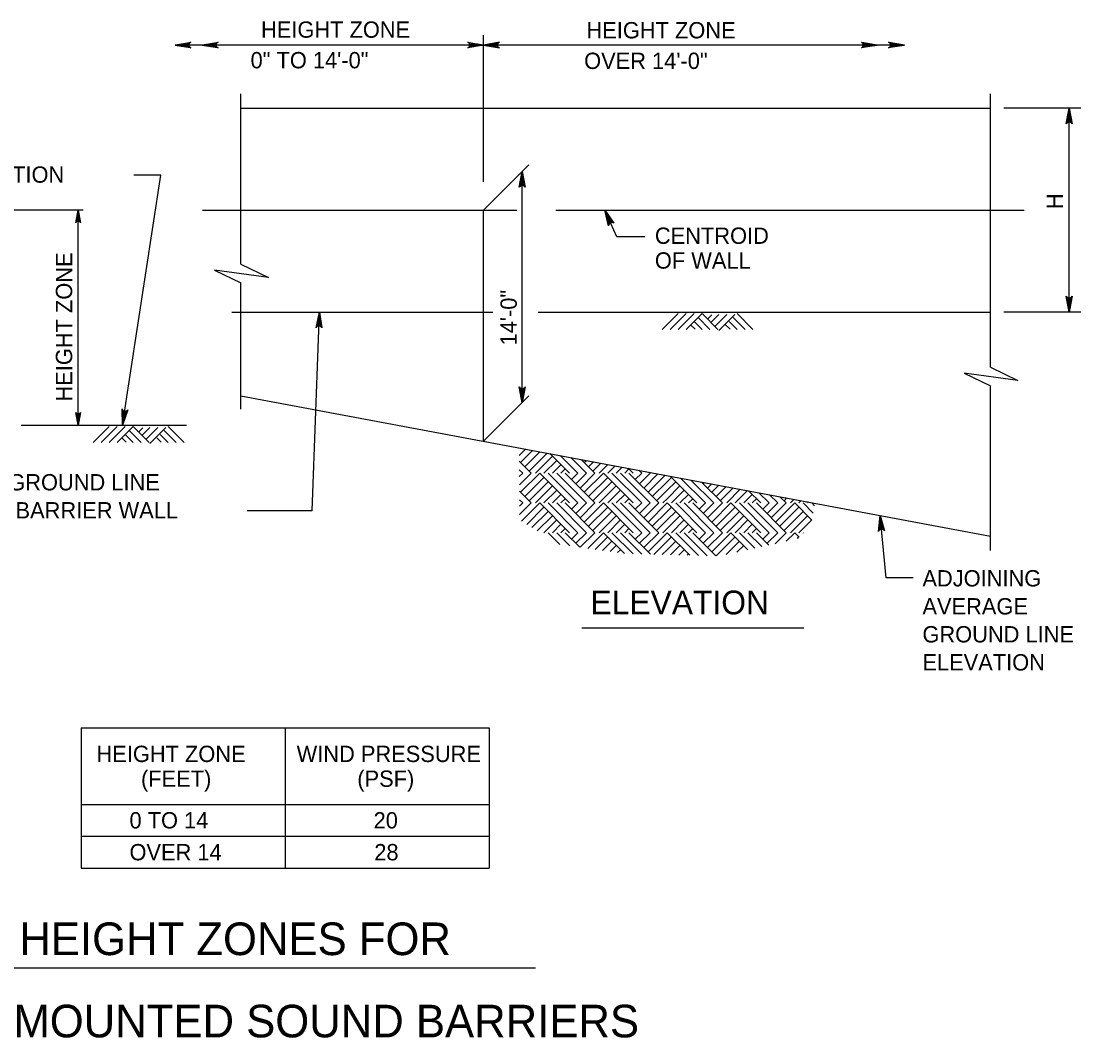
# Model space of a CAD drawing. Extents: x 3351 to 8430, y -3586 to 1457.
# Drawn here: x 4195.6 to 4395, y 810.7 to 1002.2 of the extents above; entities that cross this region are included whole.
import ezdxf

# ---------------------------------------------------------------- set-up
doc = ezdxf.new("R2010")
doc.units = 0
doc.layers.add('1', color=7, linetype='Continuous')

msp = doc.modelspace()

# ---------------------------------------------------------------- linework, layer by layer
at = {"layer": '1'}
for p, q in [((4282.63, 971.92), (4282.63, 999.52)), ((4361.84, 997.69), (4224.55, 997.69)), ((4236.94, 956.45), (4236.94, 988.52)), ((4378.02, 937.03), (4378.02, 988.52)), ((4236.94, 985.81), (4378.02, 985.81)), ((4395.04, 985.81), (4380.55, 985.81)), ((4392.85, 947.41), (4392.85, 985.81)), ((4282.63, 966.61), (4291.16, 975.15)), ((4289.9, 930.34), (4289.9, 973.88)), ((4214.68, 926.13), (4221.84, 973.16)), ((4221.84, 973.16), (4216.76, 973.16)), ((4207.24, 966.61), (4128.7, 966.61)), ((4206.3, 926.13), (4206.3, 966.61)), ((4229.7, 966.61), (4288.87, 966.61)), ((4282.63, 923.07), (4282.63, 966.61)), ((4296.22, 966.61), (4384.41, 966.61)), ((4307.7, 961.55), (4305.42, 966.61)), ((4312.97, 961.55), (4307.7, 961.55)), ((4236.94, 929.1), (4236.94, 952.93)), ((4235.22, 947.41), (4284.38, 947.41)), ((4250.34, 909.98), (4251.75, 947.41)), ((4292.89, 947.41), (4378.02, 947.41)), ((4316.24, 944.13), (4319.24, 947.13)), ((4317.74, 944.13), (4320.74, 947.13)), ((4319.24, 944.13), (4322.24, 947.13)), ((4320.74, 944.13), (4323.74, 947.13)), ((4323.74, 944.13), (4322.24, 945.63)), ((4325.24, 944.13), (4322.99, 946.38)), ((4326.74, 944.13), (4323.74, 947.13)), ((4325.59, 946.9), (4324.77, 946.07)), ((4326.92, 946.95), (4325.42, 945.45)), ((4328.42, 946.95), (4326.17, 944.7)), ((4329.92, 946.95), (4326.92, 943.95)), ((4330.33, 944.13), (4328.83, 945.63)), ((4331.83, 944.13), (4329.58, 946.38)), ((4333.33, 944.13), (4330.33, 947.13)), ((4395.04, 947.41), (4380.55, 947.41)), ((4322.42, 944.19), (4321.59, 945.01)), ((4329.01, 944.19), (4328.18, 945.01)), ((4378.02, 902.52), (4378.02, 933.53)), ((4236.94, 931.62), (4378.02, 905.22)), ((4282.63, 923.07), (4291.16, 931.61)), ((4195.58, 926.13), (4226.68, 926.13)), ((4209.14, 922.85), (4212.15, 925.85)), ((4210.64, 922.85), (4213.65, 925.85)), ((4212.14, 922.85), (4215.15, 925.85)), ((4213.64, 922.85), (4216.65, 925.85)), ((4219.65, 922.85), (4216.65, 925.85)), ((4218.5, 925.62), (4217.67, 924.79)), ((4219.82, 925.67), (4218.32, 924.17)), ((4221.32, 925.67), (4219.07, 923.42)), ((4222.82, 925.67), (4219.82, 922.67)), ((4226.24, 922.85), (4223.24, 925.85)), ((4215.32, 922.91), (4214.5, 923.73)), ((4216.65, 922.85), (4215.15, 924.35)), ((4218.15, 922.85), (4215.9, 925.1)), ((4221.91, 922.91), (4221.09, 923.73)), ((4223.24, 922.85), (4221.74, 924.35)), ((4224.74, 922.85), (4222.49, 925.1)), ((4289.33, 920.41), (4290.52, 921.6)), ((4289.58, 919.06), (4291.86, 921.35)), ((4290.38, 918.26), (4293.21, 921.09)), ((4291.18, 917.46), (4294.56, 920.84)), ((4292.38, 917.06), (4295.58, 920.26)), ((4298.78, 917.06), (4295.09, 920.74)), ((4300.38, 917.06), (4297.06, 920.37)), ((4301.98, 917.06), (4299.03, 920)), ((4303.58, 917.06), (4301, 919.64)), ((4291.58, 917.06), (4289.33, 919.3)), ((4289.98, 917.06), (4289.34, 917.69)), ((4293.98, 917.06), (4296.38, 919.46)), ((4295.58, 917.06), (4297.18, 918.66)), ((4297.18, 917.06), (4297.98, 917.86)), ((4301.58, 919.06), (4301.97, 919.45)), ((4302.38, 918.26), (4303.32, 919.2)), ((4303.18, 917.46), (4304.67, 918.95)), ((4304.38, 917.06), (4306.02, 918.7)), ((4305.98, 917.06), (4307.36, 918.45)), ((4307.58, 917.06), (4308.71, 918.19)), ((4309.18, 917.06), (4309.98, 917.86)), ((4310.78, 917.06), (4309.86, 917.98)), ((4312.38, 917.06), (4311.82, 917.61)), ((4289.35, 916.43), (4289.98, 917.06)), ((4289.36, 914.84), (4291.58, 917.06)), ((4289.58, 913.46), (4293.18, 917.06)), ((4290.38, 912.66), (4293.98, 916.26)), ((4298.78, 911.46), (4293.18, 917.06)), ((4300.38, 911.46), (4294.78, 917.06)), ((4301.98, 911.46), (4296.38, 917.06)), ((4303.58, 911.46), (4297.98, 917.06)), ((4299.18, 915.86), (4300.38, 917.06)), ((4299.98, 915.06), (4301.98, 917.06)), ((4300.78, 914.26), (4303.58, 917.06)), ((4301.58, 913.46), (4305.18, 917.06)), ((4302.38, 912.66), (4305.98, 916.26)), ((4310.78, 911.46), (4305.18, 917.06)), ((4312.38, 911.46), (4306.78, 917.06)), ((4313.98, 911.46), (4308.38, 917.06)), ((4315.58, 911.46), (4309.98, 917.06)), ((4311.18, 915.86), (4312.38, 917.06)), ((4311.98, 915.06), (4313.98, 917.06)), ((4312.78, 914.26), (4315.45, 916.93)), ((4313.58, 913.46), (4316.8, 916.68)), ((4313.98, 917.06), (4313.79, 917.24)), ((4317.18, 915.46), (4317.98, 916.26)), ((4322.78, 911.46), (4317.73, 916.51)), ((4324.38, 911.46), (4319.7, 916.14)), ((4325.98, 911.46), (4321.66, 915.77)), ((4291.58, 911.46), (4289.37, 913.67)), ((4291.18, 911.86), (4294.78, 915.46)), ((4292.38, 911.46), (4295.58, 914.66)), ((4293.98, 911.46), (4296.38, 913.86)), ((4303.18, 911.86), (4306.78, 915.46)), ((4304.38, 911.46), (4307.58, 914.66)), ((4305.98, 911.46), (4308.38, 913.86)), ((4314.38, 912.66), (4317.18, 915.46)), ((4315.18, 911.86), (4317.18, 913.86)), ((4317.18, 913.86), (4318.78, 915.46)), ((4317.18, 912.26), (4319.58, 914.66)), ((4317.98, 911.46), (4320.38, 913.86)), ((4327.58, 911.46), (4323.63, 915.4)), ((4323.98, 915.06), (4324.21, 915.29)), ((4324.78, 914.26), (4325.56, 915.04)), ((4325.58, 913.46), (4326.91, 914.79)), ((4326.38, 912.66), (4328.26, 914.54)), ((4327.18, 911.86), (4329.6, 914.28)), ((4328.38, 911.46), (4330.95, 914.03)), ((4329.98, 911.46), (4332.3, 913.78)), ((4334.78, 911.46), (4332.49, 913.74)), ((4289.98, 911.46), (4289.38, 912.06)), ((4295.58, 911.46), (4297.18, 913.06)), ((4297.18, 911.46), (4297.98, 912.26)), ((4307.58, 911.46), (4309.18, 913.06)), ((4309.18, 911.46), (4309.98, 912.26)), ((4316.38, 911.46), (4317.18, 912.26)), ((4319.58, 911.46), (4321.18, 913.06)), ((4321.18, 911.46), (4321.98, 912.26)), ((4331.58, 911.46), (4333.18, 913.06)), ((4333.18, 911.46), (4333.98, 912.26)), ((4336.38, 911.46), (4334.46, 913.38)), ((4337.98, 911.46), (4336.43, 913.01)), ((4339.58, 911.46), (4338.4, 912.64)), ((4339.18, 911.86), (4339.71, 912.39)), ((4340.38, 911.46), (4341.06, 912.14)), ((4341.98, 911.46), (4342.41, 911.89)), ((4343.58, 911.46), (4343.75, 911.64)), ((4250.34, 909.98), (4238.12, 909.98)), ((4289.38, 910.87), (4289.98, 911.46)), ((4289.39, 909.27), (4291.58, 911.46)), ((4289.76, 908.04), (4293.18, 911.46)), ((4290.74, 907.43), (4293.98, 910.66)), ((4291.73, 906.81), (4294.78, 909.86)), ((4298.78, 905.86), (4293.18, 911.46)), ((4300.38, 905.86), (4294.78, 911.46)), ((4301.98, 905.86), (4296.38, 911.46)), ((4303.58, 905.86), (4297.98, 911.46)), ((4299.18, 910.26), (4300.38, 911.46)), ((4299.98, 909.46), (4301.98, 911.46)), ((4300.78, 908.66), (4303.58, 911.46)), ((4301.58, 907.86), (4305.18, 911.46)), ((4302.38, 907.06), (4305.98, 910.66)), ((4303.18, 906.26), (4306.78, 909.86)), ((4310.78, 905.86), (4305.18, 911.46)), ((4312.38, 905.86), (4306.78, 911.46)), ((4313.98, 905.86), (4308.38, 911.46)), ((4315.58, 905.86), (4309.98, 911.46)), ((4311.18, 910.26), (4312.38, 911.46)), ((4311.98, 909.46), (4313.98, 911.46)), ((4312.78, 908.66), (4315.58, 911.46)), ((4313.58, 907.86), (4317.18, 911.46)), ((4314.38, 907.06), (4317.18, 909.86)), ((4322.78, 905.86), (4317.18, 911.46)), ((4317.18, 909.86), (4317.98, 910.66)), ((4317.18, 908.26), (4318.78, 909.86)), ((4324.38, 905.86), (4318.78, 911.46)), ((4325.98, 905.86), (4320.38, 911.46)), ((4327.58, 905.86), (4321.98, 911.46)), ((4323.18, 910.26), (4324.38, 911.46)), ((4323.98, 909.46), (4325.98, 911.46)), ((4324.78, 908.66), (4327.58, 911.46)), ((4325.58, 907.86), (4329.18, 911.46)), ((4326.38, 907.06), (4329.98, 910.66)), ((4327.18, 906.26), (4330.78, 909.86)), ((4334.78, 905.86), (4329.18, 911.46)), ((4336.38, 905.86), (4330.78, 911.46)), ((4337.98, 905.86), (4332.38, 911.46)), ((4339.58, 905.86), (4333.98, 911.46)), ((4335.18, 910.26), (4336.38, 911.46)), ((4335.98, 909.46), (4337.98, 911.46)), ((4336.78, 908.66), (4339.58, 911.46)), ((4337.58, 907.86), (4341.18, 911.46)), ((4338.38, 907.06), (4341.98, 910.66)), ((4339.18, 906.26), (4342.78, 909.86)), ((4344.42, 908.21), (4341.18, 911.46)), ((4344.68, 909.55), (4342.78, 911.46)), ((4344.94, 910.89), (4344.38, 911.46)), ((4292.71, 906.19), (4295.58, 909.06)), ((4293.98, 905.86), (4296.38, 908.26)), ((4304.38, 905.86), (4307.58, 909.06)), ((4305.98, 905.86), (4308.38, 908.26)), ((4315.18, 906.26), (4317.18, 908.26)), ((4317.18, 906.66), (4319.58, 909.06)), ((4317.98, 905.86), (4320.38, 908.26)), ((4328.38, 905.86), (4331.58, 909.06)), ((4329.98, 905.86), (4332.38, 908.26)), ((4340.38, 905.86), (4343.58, 909.06)), ((4341.98, 905.86), (4344.38, 908.26)), ((4358.38, 897.33), (4357.25, 909.11)), ((4296.99, 903.65), (4294.78, 905.86)), ((4295.58, 905.86), (4297.18, 907.46)), ((4298.85, 903.38), (4296.38, 905.86)), ((4297.18, 905.86), (4297.98, 906.66)), ((4300.72, 903.11), (4297.98, 905.86)), ((4299.18, 904.66), (4300.38, 905.86)), ((4299.98, 903.86), (4301.98, 905.86)), ((4300.82, 903.1), (4303.58, 905.86)), ((4302.22, 902.9), (4305.18, 905.86)), ((4309.12, 901.91), (4305.18, 905.86)), ((4310.76, 901.87), (4306.78, 905.86)), ((4307.58, 905.86), (4309.18, 907.46)), ((4312.41, 901.83), (4308.38, 905.86)), ((4309.18, 905.86), (4309.98, 906.66)), ((4314.05, 901.79), (4309.98, 905.86)), ((4311.18, 904.66), (4312.38, 905.86)), ((4311.98, 903.86), (4313.98, 905.86)), ((4312.78, 903.06), (4315.58, 905.86)), ((4313.58, 902.26), (4317.18, 905.86)), ((4316.38, 905.86), (4317.18, 906.66)), ((4321.43, 901.6), (4317.18, 905.86)), ((4323.07, 901.56), (4318.78, 905.86)), ((4319.58, 905.86), (4321.18, 907.46)), ((4324.71, 901.52), (4320.38, 905.86)), ((4321.18, 905.86), (4321.98, 906.66)), ((4326.35, 901.48), (4321.98, 905.86)), ((4323.18, 904.66), (4324.38, 905.86)), ((4323.98, 903.86), (4325.98, 905.86)), ((4324.78, 903.06), (4327.58, 905.86)), ((4325.58, 902.26), (4329.18, 905.86)), ((4332.38, 902.66), (4329.18, 905.86)), ((4333.69, 902.95), (4330.78, 905.86)), ((4331.58, 905.86), (4333.18, 907.46)), ((4335, 903.24), (4332.38, 905.86)), ((4333.18, 905.86), (4333.98, 906.66)), ((4336.31, 903.53), (4333.98, 905.86)), ((4335.18, 904.66), (4336.38, 905.86)), ((4335.98, 903.86), (4337.98, 905.86)), ((4337.51, 903.79), (4339.58, 905.86)), ((4339.57, 904.25), (4341.18, 905.86)), ((4342, 905.04), (4341.18, 905.86)), ((4342.85, 905.78), (4342.78, 905.86)), ((4303.62, 902.7), (4305.98, 905.06)), ((4305.02, 902.5), (4306.78, 904.26)), ((4314.69, 901.77), (4317.18, 904.26)), ((4317.18, 904.26), (4317.98, 905.06)), ((4317.18, 902.66), (4318.78, 904.26)), ((4326.4, 901.48), (4329.98, 905.06)), ((4328.26, 901.74), (4330.78, 904.26)), ((4341.71, 904.79), (4341.98, 905.06)), ((4306.42, 902.3), (4307.58, 903.46)), ((4307.82, 902.1), (4308.38, 902.66)), ((4316.25, 901.73), (4317.18, 902.66)), ((4317.81, 901.69), (4319.58, 903.46)), ((4319.37, 901.65), (4320.38, 902.66)), ((4320.93, 901.61), (4321.18, 901.86)), ((4330.32, 902.2), (4331.58, 903.46)), ((4332.37, 902.66), (4332.38, 902.66)), ((4363.46, 897.33), (4358.38, 897.33)), ((4301.09, 887.97), (4342.9, 887.97)), ((4206.86, 869.1), (4206.86, 842.7)), ((4206.86, 869.1), (4283.66, 869.1)), ((4245.26, 869.1), (4245.26, 842.7)), ((4283.66, 869.1), (4283.66, 842.7)), ((4206.86, 854.7), (4283.66, 854.7)), ((4206.86, 848.7), (4283.66, 848.7)), ((4206.86, 842.7), (4283.66, 842.7)), ((4194, 823.91), (4292.39, 823.91))]:
    msp.add_line(p, q, dxfattribs=at)
for points in [[(4224.55, 997.69), (4227.53, 998.25), (4227.42, 998.17), (4227.3, 998.09), (4227.24, 997.99), (4227.18, 997.89), (4227.16, 997.79), (4227.15, 997.69), (4227.16, 997.59), (4227.18, 997.49), (4227.24, 997.39), (4227.3, 997.29), (4227.42, 997.21), (4227.53, 997.13), (4224.55, 997.69), (4227.42, 997.21), (4227.3, 997.29), (4224.55, 997.69), (4227.24, 997.39), (4227.18, 997.49), (4224.55, 997.69), (4227.16, 997.59), (4227.15, 997.69), (4224.55, 997.69), (4227.16, 997.79), (4227.18, 997.89), (4224.55, 997.69), (4227.24, 997.99), (4227.3, 998.09), (4224.55, 997.69), (4227.42, 998.17)], [(4229.67, 997.69), (4232.65, 998.25), (4232.54, 998.17), (4232.42, 998.09), (4232.36, 997.99), (4232.3, 997.89), (4232.28, 997.79), (4232.27, 997.69), (4232.28, 997.59), (4232.3, 997.49), (4232.36, 997.39), (4232.42, 997.29), (4232.54, 997.21), (4232.65, 997.13), (4229.67, 997.69), (4232.54, 997.21), (4232.42, 997.29), (4229.67, 997.69), (4232.36, 997.39), (4232.3, 997.49), (4229.67, 997.69), (4232.28, 997.59), (4232.27, 997.69), (4229.67, 997.69), (4232.28, 997.79), (4232.3, 997.89), (4229.67, 997.69), (4232.36, 997.99), (4232.42, 998.09), (4229.67, 997.69), (4232.54, 998.17)], [(4282.63, 997.69), (4279.65, 997.13), (4279.88, 997.29), (4279.99, 997.49), (4280.03, 997.69), (4279.99, 997.89), (4279.88, 998.09), (4279.65, 998.25), (4282.63, 997.69), (4279.88, 998.09), (4279.99, 997.89), (4282.63, 997.69), (4280.03, 997.69), (4279.99, 997.49), (4282.63, 997.69), (4279.88, 997.29)], [(4282.63, 997.69), (4285.61, 997.13), (4285.38, 997.29), (4285.26, 997.49), (4285.23, 997.69), (4285.26, 997.89), (4285.38, 998.09), (4285.61, 998.25), (4282.63, 997.69), (4285.38, 998.09), (4285.26, 997.89), (4282.63, 997.69), (4285.23, 997.69), (4285.26, 997.49), (4282.63, 997.69), (4285.38, 997.29)], [(4356.72, 997.69), (4353.73, 997.13), (4353.85, 997.21), (4353.96, 997.29), (4354.02, 997.39), (4354.08, 997.49), (4354.1, 997.59), (4354.12, 997.69), (4354.1, 997.79), (4354.08, 997.89), (4354.02, 997.99), (4353.96, 998.09), (4353.85, 998.17), (4353.73, 998.25), (4356.72, 997.69), (4353.85, 998.17), (4353.96, 998.09), (4356.72, 997.69), (4354.02, 997.99), (4354.08, 997.89), (4356.72, 997.69), (4354.1, 997.79), (4354.12, 997.69), (4356.72, 997.69), (4354.1, 997.59), (4354.08, 997.49), (4356.72, 997.69), (4354.02, 997.39), (4353.96, 997.29), (4356.72, 997.69), (4353.85, 997.21)], [(4361.84, 997.69), (4358.85, 997.13), (4358.97, 997.21), (4359.08, 997.29), (4359.14, 997.39), (4359.2, 997.49), (4359.22, 997.59), (4359.24, 997.69), (4359.22, 997.79), (4359.2, 997.89), (4359.14, 997.99), (4359.08, 998.09), (4358.97, 998.17), (4358.85, 998.25), (4361.84, 997.69), (4358.97, 998.17), (4359.08, 998.09), (4361.84, 997.69), (4359.14, 997.99), (4359.2, 997.89), (4361.84, 997.69), (4359.22, 997.79), (4359.24, 997.69), (4361.84, 997.69), (4359.22, 997.59), (4359.2, 997.49), (4361.84, 997.69), (4359.14, 997.39), (4359.08, 997.29), (4361.84, 997.69), (4358.97, 997.21)], [(4392.85, 985.81), (4393.41, 982.83), (4393.25, 983.06), (4393.05, 983.18), (4392.85, 983.21), (4392.65, 983.18), (4392.45, 983.06), (4392.3, 982.83), (4392.85, 985.81), (4392.45, 983.06), (4392.65, 983.18), (4392.85, 985.81), (4392.85, 983.21), (4393.05, 983.18), (4392.85, 985.81), (4393.25, 983.06)], [(4289.9, 973.88), (4290.46, 970.9), (4290.3, 971.13), (4290.1, 971.25), (4289.9, 971.28), (4289.7, 971.25), (4289.5, 971.13), (4289.34, 970.9), (4289.9, 973.88), (4289.5, 971.13), (4289.7, 971.25), (4289.9, 973.88), (4289.9, 971.28), (4290.1, 971.25), (4289.9, 973.88), (4290.3, 971.13)], [(4206.3, 966.61), (4206.75, 964.23), (4206.69, 964.32), (4206.62, 964.41), (4206.54, 964.46), (4206.46, 964.51), (4206.38, 964.52), (4206.3, 964.53), (4206.22, 964.52), (4206.14, 964.51), (4206.06, 964.46), (4205.98, 964.41), (4205.92, 964.32), (4205.85, 964.23), (4206.3, 966.61), (4205.92, 964.32), (4205.98, 964.41), (4206.3, 966.61), (4206.06, 964.46), (4206.14, 964.51), (4206.3, 966.61), (4206.22, 964.52), (4206.3, 964.53), (4206.3, 966.61), (4206.38, 964.52), (4206.46, 964.51), (4206.3, 966.61), (4206.54, 964.46), (4206.62, 964.41), (4206.3, 966.61), (4206.69, 964.32)], [(4305.42, 966.61), (4307.15, 964.12), (4306.91, 964.27), (4306.68, 964.29), (4306.49, 964.24), (4306.32, 964.13), (4306.18, 963.94), (4306.13, 963.66), (4305.42, 966.61), (4306.18, 963.94), (4306.32, 964.13), (4305.42, 966.61), (4306.49, 964.24), (4306.68, 964.29), (4305.42, 966.61), (4306.91, 964.27)], [(4236.94, 956.45), (4242.13, 953.91), (4231.98, 955.29), (4236.94, 952.93)], [(4392.85, 947.41), (4392.3, 950.4), (4392.45, 950.17), (4392.65, 950.05), (4392.85, 950.01), (4393.05, 950.05), (4393.25, 950.17), (4393.41, 950.4), (4392.85, 947.41), (4393.25, 950.17), (4393.05, 950.05), (4392.85, 947.41), (4392.85, 950.01), (4392.65, 950.05), (4392.85, 947.41), (4392.45, 950.17)], [(4251.75, 947.41), (4252.19, 944.41), (4252.12, 944.53), (4252.04, 944.65), (4251.95, 944.71), (4251.85, 944.77), (4251.75, 944.8), (4251.65, 944.82), (4251.55, 944.8), (4251.45, 944.79), (4251.35, 944.73), (4251.24, 944.68), (4251.16, 944.57), (4251.08, 944.46), (4251.75, 947.41), (4251.16, 944.57), (4251.24, 944.68), (4251.75, 947.41), (4251.35, 944.73), (4251.45, 944.79), (4251.75, 947.41), (4251.55, 944.8), (4251.65, 944.82), (4251.75, 947.41), (4251.75, 944.8), (4251.85, 944.77), (4251.75, 947.41), (4251.95, 944.71), (4252.04, 944.65), (4251.75, 947.41), (4252.12, 944.53)], [(4378.02, 937.03), (4383.21, 934.49), (4373.06, 935.87), (4378.02, 933.51)], [(4289.9, 930.34), (4289.34, 933.33), (4289.5, 933.1), (4289.7, 932.98), (4289.9, 932.94), (4290.1, 932.98), (4290.3, 933.1), (4290.46, 933.33), (4289.9, 930.34), (4290.3, 933.1), (4290.1, 932.98), (4289.9, 930.34), (4289.9, 932.94), (4289.7, 932.98), (4289.9, 930.34), (4289.5, 933.1)], [(4206.3, 926.13), (4205.85, 928.52), (4205.92, 928.43), (4205.98, 928.34), (4206.06, 928.29), (4206.14, 928.24), (4206.22, 928.23), (4206.3, 928.21), (4206.38, 928.23), (4206.46, 928.24), (4206.54, 928.29), (4206.62, 928.34), (4206.69, 928.43), (4206.75, 928.52), (4206.3, 926.13), (4206.69, 928.43), (4206.62, 928.34), (4206.3, 926.13), (4206.54, 928.29), (4206.46, 928.24), (4206.3, 926.13), (4206.38, 928.23), (4206.3, 928.21), (4206.3, 926.13), (4206.22, 928.23), (4206.14, 928.24), (4206.3, 926.13), (4206.06, 928.29), (4205.98, 928.34), (4206.3, 926.13), (4205.92, 928.43)], [(4214.68, 926.13), (4214.57, 929.17), (4214.63, 929.04), (4214.7, 928.91), (4214.79, 928.84), (4214.88, 928.77), (4214.97, 928.74), (4215.07, 928.7), (4215.17, 928.71), (4215.27, 928.71), (4215.38, 928.75), (4215.49, 928.79), (4215.58, 928.9), (4215.68, 929), (4214.68, 926.13), (4215.58, 928.9), (4215.49, 928.79), (4214.68, 926.13), (4215.38, 928.75), (4215.27, 928.71), (4214.68, 926.13), (4215.17, 928.71), (4215.07, 928.7), (4214.68, 926.13), (4214.97, 928.74), (4214.88, 928.77), (4214.68, 926.13), (4214.79, 928.84), (4214.7, 928.91), (4214.68, 926.13), (4214.63, 929.04)], [(4357.25, 909.11), (4358.09, 906.2), (4358, 906.3), (4357.91, 906.41), (4357.8, 906.46), (4357.7, 906.51), (4357.6, 906.52), (4357.5, 906.52), (4357.4, 906.5), (4357.3, 906.47), (4357.21, 906.4), (4357.11, 906.33), (4357.05, 906.21), (4356.98, 906.09), (4357.25, 909.11), (4357.05, 906.21), (4357.11, 906.33), (4357.25, 909.11), (4357.21, 906.4), (4357.3, 906.47), (4357.25, 909.11), (4357.4, 906.5), (4357.5, 906.52), (4357.25, 909.11), (4357.6, 906.52), (4357.7, 906.51), (4357.25, 909.11), (4357.8, 906.46), (4357.91, 906.41), (4357.25, 909.11), (4358, 906.3)]]:
    msp.add_lwpolyline(points, dxfattribs=at)

# ---------------------------------------------------------------- texts
for s, height, p in [('HEIGHT ZONE', 3.072, (4240.73, 999.06)), ('HEIGHT ZONE', 3.072, (4301.99, 998.94)), ('0" TO 14\'-0"', 3.072, (4238.76, 993.3)), ('OVER 14\'-0"', 3.072, (4301.55, 993.18)), ('GROUND LINE ELEVATION', 3.072, (4150.96, 971.76)), ('CENTROID', 3.072, (4314.87, 960.25)), ('OF WALL', 3.072, (4314.87, 955.58)), ('AVERAGE GROUND LINE', 3.072, (4172.15, 913.82)), ('AT SOUND BARRIER WALL', 3.072, (4172.15, 908.54)), ('ADJOINING', 3.072, (4365.23, 895.73)), ('ELEVATION', 4.477, (4302.74, 890.48)), ('AVERAGE', 3.072, (4365.23, 890.46)), ('GROUND LINE', 3.072, (4365.23, 885.19)), ('ELEVATION', 3.072, (4365.23, 879.91)), ('HEIGHT ZONE', 3.072, (4209.76, 862.67)), ('WIND PRESSURE', 3.072, (4247.43, 862.67)), ('(FEET)', 3.072, (4218.14, 858)), ('(PSF)', 3.072, (4258.85, 858)), ('0 TO 14', 3.072, (4215.97, 850.16)), ('20', 3.072, (4261.92, 850.16)), ('OVER 14', 3.072, (4215.97, 844.16)), ('28', 3.072, (4262.05, 844.16)), ('HEIGHT ZONES FOR', 6.1439, (4195.23, 826.31)), ('GROUND MOUNTED SOUND BARRIERS', 6.1439, (4155.32, 810.82))]:
    msp.add_text(s, height=height, dxfattribs=at).set_placement(p)
for s, height, p in [('H', 3.07, (4391.66, 966.79)), ('HEIGHT ZONE', 3.072, (4205.18, 930.56)), ('14\'-0"', 3.072, (4288.87, 941.12))]:
    msp.add_text(s, height=height, rotation=90, dxfattribs=at).set_placement(p)

doc.saveas('drawing.dxf')
